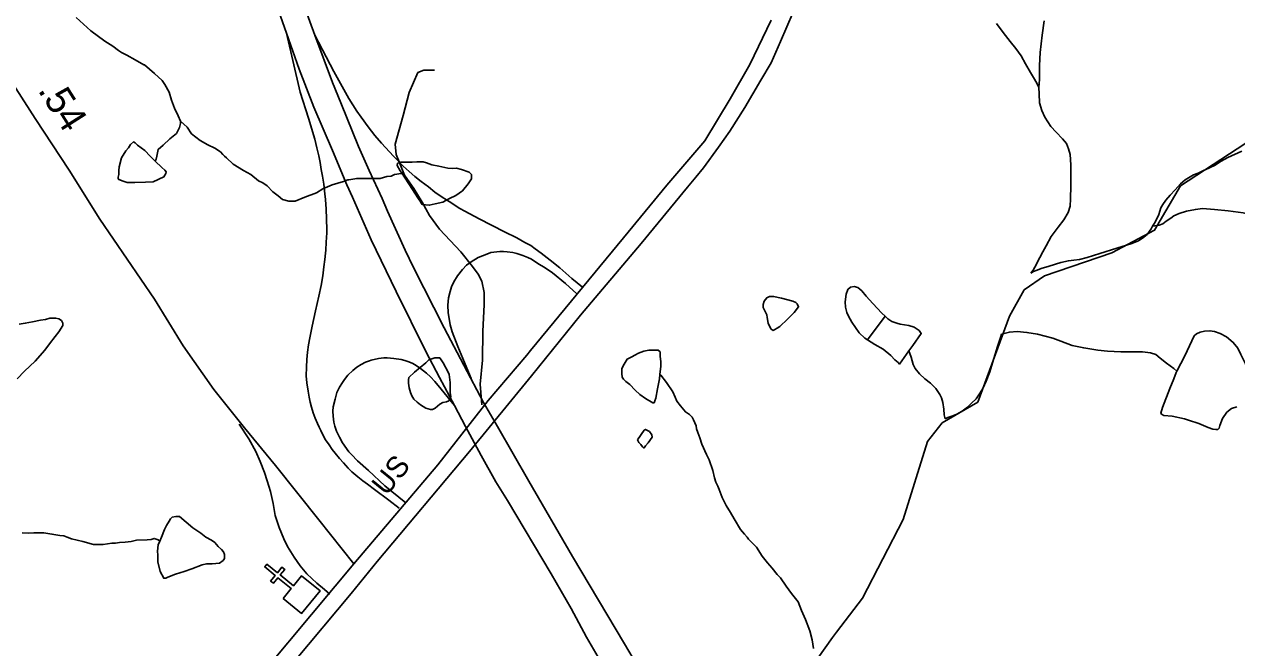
# Model space of a CAD drawing. Extents: x 2001466 to 2224147, y 644118 to 847247.
# Drawn here: x 2033577 to 2038995, y 711939 to 714725 of the extents above; entities that cross this region are included whole.
import ezdxf

# ---------------------------------------------------------------- set-up
doc = ezdxf.new("R2010")
doc.units = 0
for name, color, linetype in [('Exist Cultural Church CELL', 7, 'Continuous'), ('Exist Hydrographic Creek Single Shore', 7, 'Continuous'), ('Exist Hydrographic Misc Water Feature', 7, 'Continuous'), ('Exist Railroad Mainline', 7, 'Continuous'), ('Exist Road Non-System Type 51', 7, 'Continuous'), ('Exist Road Secondary Mileage Hundredths English Label', 7, 'Continuous'), ('Exist Road Secondary Type 51 Attributed', 7, 'Continuous'), ('Exist Road Secondary Type 51 Label', 7, 'Continuous'), ('Prop Road Primary Interstate Projected', 7, 'Continuous')]:
    doc.layers.add(name, color=color, linetype=linetype)

msp = doc.modelspace()

# ---------------------------------------------------------------- linework, layer by layer
at = {"layer": 'Exist Cultural Church CELL'}
msp.add_lwpolyline([(2034733.5, 712159.9), (2034769.4, 712204.1), (2034710.3, 712252.2), (2034690.1, 712227.4), (2034677.7, 712237.5), (2034697.9, 712262.3), (2034651.3, 712300.3), (2034661.4, 712312.7), (2034708.1, 712274.7), (2034728.3, 712299.5), (2034740.7, 712289.4), (2034720.4, 712264.6), (2034779.5, 712216.5), (2034816, 712261.2), (2034898.5, 712193.9), (2034816, 712092.7)], close=True, dxfattribs=at)
at = {"layer": 'Exist Hydrographic Creek Single Shore'}
for points in [[(2037205.8, 712009.4), (2037322.9, 712161.3), (2037504.7, 712511.9), (2037612.8, 712860.7), (2037678.8, 712944.7), (2037837.7, 713036.6), (2037978.8, 713421), (2038044.8, 713537.7), (2038135.9, 713601.4), (2038435.9, 713703.6), (2038627.8, 713804.7), (2038743.9, 714002.5), (2039434.9, 714454.3), (2039642.8, 714679.7)], [(2036582.8, 710066.6), (2036674.7, 710251.8), (2036715.7, 710618.5), (2036798.7, 710800.5), (2036831.8, 711141), (2036973.9, 711682.8), (2037188.8, 711985.5)]]:
    msp.add_lwpolyline(points, dxfattribs=at)
at = {"layer": 'Exist Hydrographic Misc Water Feature'}
for p, q in [((2037423.1, 713420.7), (2037345.4, 713314.6)), ((2037188.8, 711985.5), (2037205.8, 712009.4))]:
    msp.add_line(p, q, dxfattribs=at)
for points in [[(2033808.7, 714754.9), (2033874.7, 714694.9), (2033936.6, 714649), (2033972.7, 714627), (2033998.6, 714607), (2034010.7, 714599), (2034034.6, 714587.1), (2034072.6, 714565.1), (2034110.7, 714543.1), (2034114.6, 714543.1), (2034158.7, 714505.2), (2034192.7, 714473.1), (2034204.8, 714455.2), (2034224.7, 714421.2), (2034234.8, 714385.2), (2034248.7, 714349.2), (2034264.7, 714315.2), (2034274.8, 714291.3)], [(2037920.6, 714727.5), (2037950.7, 714687.6), (2037982.9, 714647.6), (2038006.9, 714615.6), (2038030.9, 714583.7), (2038051, 714547.8), (2038073.1, 714509.8), (2038091.2, 714479.8), (2038103.1, 714457.9), (2038111.1, 714441.9)], [(2038134.7, 714739.9), (2038124.8, 714675.9), (2038116.8, 714597.9), (2038112.9, 714539.9), (2038113.1, 714477.9), (2038111.1, 714441.9)], [(2038111.1, 714441.9), (2038111.3, 714413.9), (2038113.1, 714373.9), (2038123.4, 714339.9), (2038137.3, 714310), (2038163.4, 714268), (2038187.6, 714242.1), (2038215.7, 714212.1), (2038233.5, 714192.2), (2038243.5, 714168.2), (2038249.7, 714142.2), (2038253.8, 714096.2), (2038253.8, 714046.2), (2038254, 714002.2), (2038252.2, 713944.2), (2038250.1, 713912.2), (2038242.1, 713884.2), (2038222.2, 713850.2), (2038196.4, 713818.1), (2038166.2, 713776.1), (2038142.5, 713734.1), (2038128.5, 713708), (2038114.6, 713682), (2038092.6, 713639.9), (2038084.6, 713626), (2038074.8, 713612)], [(2034161, 714113.2), (2034166.9, 714121.2), (2034169, 714135.2), (2034174.9, 714165.2), (2034196.8, 714185.2), (2034226.8, 714213.2), (2034256.9, 714237.3), (2034270.9, 714263.2), (2034274.8, 714281.2), (2034274.8, 714291.3)], [(2034274.8, 714291.3), (2034304.9, 714265.3), (2034324.8, 714235.3), (2034362.9, 714205.3), (2034396.8, 714185.3), (2034429, 714171.3), (2034453, 714155.3), (2034464.8, 714143.3), (2034470.8, 714135.4), (2034480.8, 714127.4), (2034510.8, 714099.4), (2034556.9, 714071.5), (2034588.9, 714053.5), (2034622.9, 714025.5), (2034642.8, 714015.6), (2034662.9, 714003.5), (2034686.9, 713975.5), (2034710.9, 713957.6), (2034730.8, 713941.6), (2034758.9, 713933.6), (2034786.8, 713933.6), (2034830.9, 713951.7), (2034882.9, 713971.7), (2034910.8, 713989.7), (2034952.9, 714007.7), (2035002.9, 714021.7), (2035022.8, 714029.7), (2035026.9, 714029.7), (2035062.8, 714035.8), (2035094.8, 714035.8), (2035130.9, 714035.8), (2035166.9, 714035.8), (2035196.7, 714043.8), (2035216.8, 714045.8), (2035230.7, 714053.8), (2035260.7, 714057.8), (2035264.8, 714057.8)], [(2034161, 714113.2), (2034190.9, 714085.2), (2034204.8, 714073.2), (2034210.8, 714065.2), (2034208.9, 714057.2), (2034200.9, 714043.2), (2034153, 714021.2), (2034118.9, 714019.2), (2034070.9, 714017.1), (2034044.9, 714017.1), (2034036.9, 714017.1), (2034019.1, 714023.1), (2033999, 714031.1), (2033996.9, 714035.1), (2033996.9, 714041.1), (2033999, 714053.1), (2033999, 714071.1), (2034000.8, 714087.1), (2034011.1, 714127.2), (2034031, 714159.1), (2034042.8, 714173.1), (2034050.8, 714187.1), (2034064.8, 714199.1), (2034072.8, 714195.1), (2034082.8, 714185.1), (2034114.8, 714161.1), (2034138.8, 714135.2), (2034161, 714113.2)], [(2039017.6, 714157.6), (2038955.5, 714129.6), (2038925.5, 714113.5), (2038897.7, 714095.4), (2038873.7, 714083.4), (2038843.7, 714069.3), (2038821.8, 714059.3), (2038801.7, 714051.2), (2038785.9, 714043.2), (2038763.8, 714029.1), (2038743.9, 714011.1), (2038719.9, 713985.1), (2038697.9, 713961.1), (2038678.1, 713939), (2038664.1, 713919), (2038656.1, 713905), (2038646.1, 713875), (2038630.3, 713840.9), (2038618.2, 713822.9)], [(2035264.8, 714057.8), (2035276.6, 714041.8), (2035298.8, 714007.9), (2035334.9, 713949.9), (2035348.8, 713929.9), (2035350.9, 713926), (2035354.8, 713919.9), (2035386.8, 713916), (2035412.8, 713922), (2035446.8, 713930), (2035476.8, 713946), (2035504.7, 713960), (2035534.8, 713980), (2035560.6, 714012.1), (2035574.8, 714034.1), (2035574.8, 714044.1), (2035574.8, 714054), (2035564.7, 714064), (2035530.7, 714076), (2035508.8, 714082), (2035490.7, 714080), (2035468.8, 714082), (2035428.8, 714090), (2035398.7, 714096), (2035374.7, 714105.9), (2035358.7, 714109.9), (2035342.7, 714109.9), (2035330.8, 714109.9), (2035310.7, 714107.9), (2035282.8, 714107.9), (2035258.8, 714107.9), (2035250.8, 714105.9), (2035244.7, 714103.8), (2035242.8, 714093.8), (2035256.8, 714069.8), (2035264.8, 714057.8)], [(2038618.2, 713822.9), (2038648.1, 713827), (2038664.1, 713833.1), (2038680.1, 713845), (2038700, 713859.1), (2038714.1, 713869.1), (2038738.1, 713879.1), (2038770.1, 713889.2), (2038810.1, 713897.3), (2038842.1, 713901.3), (2038896, 713897.5), (2038956.1, 713891.5), (2039024, 713881.7), (2039092.1, 713865.8), (2039150.1, 713849.9), (2039202.2, 713832), (2039242.1, 713820.1), (2039292, 713812.2), (2039344.1, 713806.3), (2039398, 713800.4), (2039452.1, 713800.5), (2039486.2, 713804.6), (2039542.1, 713812.7), (2039554, 713812.7)], [(2038618.2, 713822.9), (2038612.2, 713810.9), (2038594.4, 713784.9), (2038580.2, 713772.8), (2038556.2, 713756.8), (2038526.3, 713744.8), (2038458.4, 713724.6), (2038382.4, 713700.5), (2038326.4, 713682.4), (2038292.6, 713674.3), (2038266.5, 713670.3), (2038242.5, 713668.3), (2038208.5, 713660.2), (2038156.6, 713644.1), (2038120.5, 713634), (2038102.7, 713626), (2038086.7, 713620), (2038074.8, 713612)], [(2036960.7, 713500.9), (2037010.8, 713487), (2037024.9, 713481), (2037030.9, 713475), (2037036.8, 713463), (2037016.9, 713437), (2036986.8, 713407), (2036952.7, 713375), (2036940.8, 713366.9), (2036931, 713361), (2036923, 713356.9), (2036915, 713362.9), (2036908.9, 713372.9), (2036900.9, 713389), (2036896.8, 713415), (2036894.9, 713426.9), (2036882.8, 713450.9), (2036878.9, 713458.9), (2036878.9, 713472.9), (2036882.8, 713486.9), (2036888.8, 713494.9), (2036894.9, 713502.9), (2036906.8, 713508.9), (2036924.9, 713508.9), (2036960.7, 713500.9)], [(2037423.1, 713420.7), (2037409, 713434.7), (2037369, 713476.6), (2037338.9, 713510.6), (2037319, 713534.5), (2037300.9, 713548.5), (2037284.9, 713552.5), (2037268.9, 713550.4), (2037257, 713540.4), (2037249, 713518.5), (2037245.1, 713484.5), (2037247, 713460.4), (2037253.1, 713436.4), (2037259.3, 713420.4), (2037275.3, 713394.5), (2037307.3, 713346.6), (2037333.3, 713322.6), (2037345.4, 713314.6)], [(2033545.4, 713141), (2033577.4, 713175), (2033625.6, 713219), (2033669.4, 713269), (2033689.5, 713297), (2033715.4, 713329.1), (2033731.4, 713351.1), (2033749.4, 713379.1), (2033749.4, 713389.1), (2033743.3, 713401.1), (2033731.4, 713409.1), (2033717.4, 713411.1), (2033707.4, 713411), (2033691.4, 713411), (2033671.3, 713405), (2033649.4, 713403), (2033613.3, 713395), (2033581.3, 713389), (2033553.4, 713385)], [(2037529.3, 713265), (2037547.4, 713289), (2037585.1, 713343.1), (2037575.3, 713357.1), (2037553.1, 713371), (2037529.1, 713379), (2037491.2, 713384.9), (2037475.2, 713388.9), (2037453.3, 713396.8), (2037435.2, 713408.8), (2037423.1, 713420.7)], [(2037943.1, 713339.8), (2037939.2, 713325.8), (2037925.3, 713285.7), (2037909.5, 713231.7), (2037891.5, 713171.7), (2037875.5, 713129.6), (2037859.7, 713097.6), (2037847.6, 713077.6), (2037829.7, 713051.6), (2037809.9, 713031.5), (2037791.8, 713013.5), (2037767.8, 712995.5), (2037743.8, 712983.5), (2037721.9, 712973.4), (2037703.8, 712967.3), (2037692, 712961.3)], [(2037943.1, 713339.8), (2037979.2, 713349.8), (2038013.3, 713351.9), (2038057.2, 713348), (2038105.1, 713340), (2038173.2, 713322.2), (2038209.1, 713308.3), (2038259.1, 713290.3), (2038311.2, 713278.5), (2038373.3, 713268.6), (2038417.2, 713264.6), (2038477.3, 713260.8), (2038533.3, 713260.9), (2038573.3, 713261), (2038609.2, 713257), (2038633.1, 713249), (2038653.2, 713233.1), (2038681.3, 713211.2), (2038713.3, 713187.2), (2038727.3, 713175.2)], [(2039123.6, 713026), (2039069.5, 713125.9), (2039033.4, 713207.8), (2039013.1, 713249.8), (2038999.2, 713277.7), (2038979.1, 713303.7), (2038949.1, 713327.6), (2038921, 713343.6), (2038895, 713351.5), (2038875.1, 713355.5), (2038851.1, 713353.5), (2038831, 713349.4), (2038815, 713341.3), (2038805, 713333.3), (2038763.1, 713243.3), (2038727.3, 713175.2)], [(2037345.4, 713314.6), (2037377.4, 713294.7), (2037415.5, 713272.7), (2037449.4, 713244.8), (2037467.4, 713224.9), (2037481.4, 713212.9), (2037487.5, 713206.9), (2037529.3, 713265)], [(2035321.1, 713170), (2035371.2, 713212.1), (2035385.1, 713226), (2035411.2, 713234), (2035427.2, 713234.1), (2035433.3, 713234.1), (2035449.3, 713212.1), (2035471.2, 713170.1), (2035475.1, 713160.1), (2035479.2, 713124.2), (2035479.2, 713078.2), (2035483.3, 713062.2), (2035481.3, 713052.2), (2035473.3, 713042.2), (2035463.2, 713038.2), (2035447.2, 713034.2), (2035433.3, 713028.1), (2035413.4, 713010.1), (2035401.3, 713004.1), (2035391.3, 713004.1), (2035371.4, 713010.1), (2035347.4, 713024), (2035333.2, 713036), (2035317.2, 713050.1), (2035309.2, 713064.1), (2035303.3, 713080.1), (2035297.4, 713100), (2035293.3, 713122), (2035293.3, 713136), (2035295.3, 713146), (2035321.1, 713170)], [(2036417.1, 713160.7), (2036415.1, 713140.7), (2036407.1, 713096.7), (2036399.1, 713054.7), (2036395.2, 713042.7), (2036391.1, 713032.7), (2036385.2, 713032.7), (2036353.2, 713052.7), (2036327.1, 713070.6), (2036307.2, 713090.6), (2036283, 713114.6), (2036265, 713128.6), (2036255.2, 713138.5), (2036249, 713148.5), (2036247.2, 713164.6), (2036247.2, 713172.5), (2036247.2, 713186.6), (2036257, 713206.6), (2036271.1, 713228.6), (2036291, 713238.6), (2036305, 713246.6), (2036321, 713254.6), (2036345.2, 713264.6), (2036367.1, 713268.7), (2036383.1, 713268.7), (2036395, 713268.7), (2036408.9, 713268.7), (2036419, 713260.7), (2036419, 713240.7), (2036421, 713218.7), (2036421, 713196.7), (2036417.1, 713160.7)], [(2037529.3, 713265), (2037539.4, 713237), (2037549.4, 713205), (2037557.6, 713187.1), (2037577.5, 713163.1), (2037601.5, 713141.2), (2037625.7, 713121.2), (2037649.7, 713097.3), (2037667.8, 713071.3), (2037675.8, 713055.3), (2037681.9, 713035.4), (2037685.8, 713005.3), (2037687.9, 712979.3), (2037692, 712961.3)], [(2036417.1, 713160.7), (2036421, 713156.7), (2036447.1, 713124.8), (2036475, 713082.8), (2036485.2, 713058.7), (2036493.2, 713040.7), (2036509, 713020.7), (2036531.2, 712992.8), (2036549.2, 712980.8), (2036561.1, 712968.8), (2036567.2, 712956.8), (2036579.1, 712930.8), (2036581.2, 712916.8), (2036587.1, 712900.8), (2036595.1, 712876.9), (2036605.2, 712848.9), (2036625.3, 712802.9), (2036637.4, 712778.9), (2036653.4, 712730.9), (2036661.4, 712699), (2036667.3, 712678.9), (2036675.3, 712660.9), (2036681.3, 712646.9), (2036695.4, 712610.9), (2036713.2, 712575), (2036733.3, 712543), (2036749.3, 712515), (2036777.4, 712467), (2036795.5, 712447), (2036807.4, 712433), (2036813.5, 712425), (2036825.4, 712413.1), (2036849.4, 712389.1), (2036873.4, 712349), (2036897.4, 712319.2), (2036919.5, 712295.1), (2036941.5, 712267.1), (2036955.6, 712251.1), (2036981.4, 712215.1), (2037005.4, 712181.2), (2037035.6, 712145.2), (2037049.5, 712105.2), (2037067.6, 712065.2), (2037087.7, 712015.3), (2037097.7, 711975.3), (2037103.7, 711935.3)], [(2038727.3, 713175.2), (2038723.4, 713169.2), (2038713.5, 713141.2), (2038695.5, 713097.2), (2038663.7, 713013.2), (2038655.7, 712987.2), (2038657.8, 712983.2), (2038669.6, 712977.2), (2038705.7, 712973.2), (2038761.7, 712961.3), (2038779.8, 712955.3), (2038825.9, 712941.5), (2038867.7, 712923.5), (2038887.8, 712915.6), (2038901.8, 712913.6), (2038909.8, 712913.6), (2038915.7, 712919.6), (2038919.8, 712931.6), (2038931.7, 712963.7), (2038949.7, 712991.7), (2038971.7, 713007.7), (2038995.7, 713015.8)], [(2036317.3, 712868.7), (2036347.2, 712910.7), (2036353.2, 712914.7), (2036371.2, 712904.7), (2036381.3, 712890.7), (2036383.1, 712880.7), (2036365.3, 712854.7), (2036353.4, 712840.7), (2036347.2, 712832.7), (2036343.3, 712832.7), (2036339.2, 712836.7), (2036331.2, 712846.7), (2036323.2, 712856.7), (2036317.3, 712868.7)], [(2034181.9, 712415.5), (2034189.9, 712433.5), (2034203.8, 712467.5), (2034211.8, 712485.5), (2034223.9, 712505.4), (2034229.9, 712515.4), (2034237.9, 712523.4), (2034253.8, 712525.4), (2034269.8, 712525.5), (2034329.9, 712475.5), (2034365.8, 712451.6), (2034387.7, 712433.6), (2034413.8, 712419.6), (2034427.7, 712409.6), (2034443.7, 712391.6), (2034457.9, 712377.6), (2034467.7, 712367.6), (2034471.8, 712355.7), (2034471.8, 712337.7), (2034465.9, 712329.7), (2034449.9, 712317.7), (2034415.8, 712313.6), (2034391.8, 712313.6), (2034371.8, 712309.6), (2034326, 712291.6), (2034292, 712279.5), (2034252, 712267.5), (2034226, 712257.5), (2034215.9, 712253.5), (2034210, 712249.5), (2034199.9, 712249.5), (2034183.9, 712279.5), (2034173.9, 712323.5), (2034173.9, 712353.4), (2034171.8, 712371.4), (2034175.7, 712399.4), (2034181.9, 712415.5)], [(2033567.9, 712453.1), (2033597.9, 712451.2), (2033620, 712453.2), (2033663.9, 712453.2), (2033700, 712447.2), (2033735.9, 712441.2), (2033753.9, 712439.2), (2033767.9, 712433.2), (2033788, 712425.2), (2033838, 712413.3), (2033885.8, 712401.3), (2033929.9, 712401.3), (2033967.8, 712407.3), (2033983.8, 712407.3), (2034001.8, 712409.3), (2034027.9, 712411.4), (2034053.9, 712413.4), (2034077.9, 712419.4), (2034125.9, 712421.5), (2034143.7, 712423.4), (2034157.9, 712427.5), (2034175.7, 712421.5), (2034181.9, 712415.5)]]:
    msp.add_lwpolyline(points, dxfattribs=at)
at = {"layer": 'Exist Railroad Mainline'}
msp.add_lwpolyline([(2034785.8, 711881.2), (2035037, 712181.6), (2035153, 712325.4), (2035566.1, 712815.3), (2035842.8, 713154.3), (2036062.7, 713424.9), (2036333.3, 713744.9), (2036540.9, 713996.2), (2036577.1, 714040.8), (2036612.1, 714083.6), (2036678.7, 714175), (2036729.5, 714247.2), (2036797.2, 714353.2), (2036868.2, 714474.3), (2036914, 714552.3), (2036956.5, 714647.9), (2037012.7, 714778.3)], dxfattribs=at)
at = {"layer": 'Exist Road Non-System Type 51'}
msp.add_lwpolyline([(2035621, 713024.8), (2035613.3, 713117.2), (2035623.8, 713224.6), (2035626.4, 713352.9), (2035631.6, 713470.8), (2035631.6, 713525.8), (2035621.2, 713576.6), (2035605.5, 713608), (2035579.3, 713642), (2035526.9, 713707.5), (2035432.7, 713809.7), (2035388.2, 713869.9), (2035354.2, 713930.1), (2035317.6, 713990.4), (2035275.7, 714050.6), (2035254.8, 714103), (2035239.1, 714142.3), (2035233.8, 714189.4), (2035270.5, 714317.7), (2035296.6, 714419.9), (2035335.9, 714508.9), (2035362.1, 714519.4), (2035409.2, 714519.4)], dxfattribs=at)
at = {"layer": 'Exist Road Secondary Type 51 Attributed'}
for points in [[(2036914.9, 714743), (2036819, 714544.8), (2036731.6, 714391.6), (2036618.5, 714204.2), (2036448.6, 714006.2), (2036254, 713769.9), (2035838.7, 713267.6), (2035821.9, 713246.2), (2035649, 713044.4), (2035424.9, 712757.1), (2035049.4, 712313.9)], [(2035049.4, 712313.9), (2034892.6, 712510.3), (2034699.6, 712753), (2034560.4, 712922.2), (2034423.2, 713093.1), (2034287.5, 713287.8), (2034158.7, 713497), (2033913.8, 713854.6), (2033777, 714073.4), (2033625.4, 714304.1), (2033454.3, 714568.3), (2033410, 714678.5)], [(2035049.4, 712313.9), (2034966.4, 712214.9), (2034551.2, 711717.3), (2034193.5, 711280.9), (2034045.1, 711106.9), (2033886.8, 710936.7), (2033860.5, 710913.5), (2033738.9, 710804.2)]]:
    msp.add_lwpolyline(points, dxfattribs=at)
at = {"layer": 'Prop Road Primary Interstate Projected'}
msp.add_line((2035499.6, 713021.5), (2035547.9, 712928), dxfattribs=at)
for points in [[(2034875.3, 714675.6), (2034795.9, 714893.9), (2034678.1, 715229.1), (2034519.3, 715666.7), (2034374.6, 716080.1), (2034258.5, 716407.7), (2034166.2, 716667.5), (2034108, 716840.2), (2033890.9, 717447.1), (2033804.3, 717681), (2033760.2, 717789.8), (2033719.4, 717885.8)], [(2033648.7, 717765.1), (2033681.6, 717680.6), (2033722.4, 717576.1), (2033779.2, 717425.8), (2033855.8, 717215.9), (2034017.8, 716761.1), (2034100.9, 716518.4), (2034173.1, 716315), (2034367.6, 715756.7), (2034449.7, 715529.2), (2034669.1, 714910.1), (2034748.3, 714685.2)], [(2035251.8, 712563.6), (2035206.4, 712598.1), (2035141.2, 712646.1), (2035110.5, 712669.7), (2035090, 712685), (2035067.6, 712702.9), (2035040.8, 712724.6), (2035024.2, 712741.2), (2035002.7, 712765.9), (2034985.2, 712784.2), (2034965.5, 712808), (2034952.1, 712825), (2034938.6, 712845.6), (2034922.9, 712868.9), (2034910.8, 712890.9), (2034901.4, 712909.7), (2034894.2, 712925.4), (2034887, 712941.1), (2034876.8, 712964.3), (2034868.3, 712988.6), (2034860.4, 713014), (2034854.7, 713036.5), (2034849.9, 713059.3), (2034844.8, 713086.2), (2034839.6, 713122.3), (2034836.8, 713154.4), (2034837.4, 713192.5), (2034839.1, 713226.8), (2034842.4, 713259.5), (2034846.8, 713292.1), (2034852.3, 713324.4), (2034863.4, 713375.8), (2034878.9, 713445), (2034892.7, 713509.7), (2034902.9, 713557.8), (2034910.5, 713600.1), (2034916.1, 713640.6), (2034920.3, 713673.5), (2034922.7, 713702.6), (2034924.1, 713715.3), (2034926.4, 713751.3), (2034928.1, 713792.5), (2034928.1, 713806.2), (2034928, 713855.8), (2034926.3, 713899.3), (2034923.2, 713941.4), (2034920.1, 713967.2), (2034915, 714010.6), (2034909.6, 714046.1), (2034904.2, 714075.2), (2034898.8, 714106.5), (2034892.5, 714136.8), (2034884.5, 714172.1), (2034875, 714211.8), (2034846.2, 714305.4), (2034809.5, 714421.4), (2034748.3, 714685.2)], [(2034748.3, 714685.2), (2034805.2, 714523.4), (2034871.3, 714354.4)], [(2035629.2, 713035.4), (2035452.5, 713369.1), (2035315.6, 713638.3), (2035279, 713714.8), (2035199.4, 713890.3), (2035175.4, 713946.8), (2035118.3, 714070.9), (2035070.6, 714178), (2034992, 714373.3), (2034954.8, 714464.6), (2034875.3, 714675.6)], [(2036071.3, 713550), (2036023.5, 713588.5), (2035969.9, 713636.3), (2035927.4, 713670.3), (2035886.2, 713702.3), (2035860, 713721.3), (2035839.7, 713735.7), (2035813.5, 713750), (2035777.3, 713770.4), (2035723.4, 713797.9), (2035610, 713855.1), (2035545.1, 713890.3), (2035523.2, 713902.1), (2035501.8, 713915.1), (2035487.6, 713924.7), (2035462.9, 713939.8), (2035444, 713951.9), (2035411.9, 713975.1), (2035382.4, 713997.7), (2035351, 714022.2), (2035322.1, 714044.8), (2035297, 714067.4), (2035270.6, 714090.6), (2035226.6, 714135.6), (2035173.1, 714192.7), (2035143.6, 714227.1), (2035112.8, 714265.7), (2035082.1, 714308.9), (2035063.3, 714336.6), (2035027.3, 714392.7), (2034960.3, 714513.3), (2034875.3, 714675.6)], [(2034871.3, 714354.4), (2034954.3, 714161), (2035018.5, 714006.8), (2035043.1, 713952.2), (2035126.9, 713761.5), (2035238.2, 713531.3), (2035371.2, 713263.3), (2035432.8, 713146.3), (2035499.6, 713021.5)], [(2035574.1, 713141.6), (2035513.5, 713284.7), (2035488.9, 713350.5), (2035480.1, 713382.1), (2035474.8, 713410.2), (2035471.3, 713435.6), (2035469.6, 713469.9), (2035473.1, 713502.3), (2035479.2, 713530.4), (2035486.2, 713551.5), (2035495.8, 713574.6), (2035512, 713600.4), (2035534.8, 713628.7), (2035552.9, 713647.9), (2035573.7, 713663.5), (2035604.7, 713683), (2035643.1, 713697.1), (2035661.3, 713705.2), (2035701.8, 713709.2), (2035718.6, 713709.8), (2035735.3, 713708.1), (2035759.3, 713705.5), (2035778.1, 713700.4), (2035804.6, 713692.3), (2035827.7, 713683.3), (2035843.9, 713674.8), (2035876.2, 713653.6), (2035900, 713638.9), (2035936.7, 713614), (2035995.5, 713566.3), (2036045.2, 713519.9)], [(2035282, 712586.4), (2035188.3, 712662.8), (2035114.9, 712731.4), (2035066, 712775), (2035038.6, 712802.3), (2035027.4, 712815), (2034999.1, 712855.4), (2034985.4, 712879.9), (2034971.6, 712906.9), (2034964.9, 712929.4), (2034960.8, 712947.8), (2034957.3, 712973.8), (2034956.2, 712996.3), (2034957.8, 713015.7), (2034965.5, 713049.8), (2034974.1, 713079), (2034984.9, 713102.7), (2034998.2, 713124.2), (2035007.7, 713137.5), (2035023.2, 713157), (2035044.4, 713177.9), (2035062.3, 713192.3), (2035082.5, 713204.8), (2035101, 713214.5), (2035118.8, 713221.6), (2035126.6, 713223.9), (2035159.7, 713231.2), (2035183.3, 713234.5), (2035198.8, 713233.9), (2035227.5, 713232.2), (2035260.8, 713227), (2035277.3, 713222.8), (2035295.1, 713216.6), (2035313.3, 713209.3), (2035328.3, 713200), (2035347, 713187.5), (2035373.5, 713166), (2035391.5, 713150.1), (2035411.6, 713128.8), (2035439.1, 713095.2), (2035499.6, 713021.5)], [(2037192.5, 710351.4), (2037109.1, 710496.5), (2036963.1, 710764.4), (2036831.6, 710983.1), (2036732.8, 711151.7), (2036668.9, 711260.1), (2036567.1, 711428.6), (2036374.8, 711759.6), (2036259, 711956.4), (2036026.8, 712347.5), (2035832.1, 712682.8), (2035691.2, 712928.3), (2035629.2, 713035.4)], [(2034536.4, 712938.4), (2034580.6, 712872.8), (2034611.1, 712816.5), (2034630.9, 712770.8), (2034650.7, 712722), (2034662.9, 712685.4), (2034676.7, 712636.7), (2034688.9, 712583.4), (2034698, 712530), (2034716.3, 712476.7), (2034736.1, 712426.4), (2034752.9, 712391.4), (2034783.4, 712344.2), (2034809.3, 712304.6), (2034839.8, 712269.5), (2034884, 712228.4), (2034919.1, 712199.4), (2034942.2, 712178.2)], [(2035547.9, 712928), (2035617.9, 712798.3), (2035684.2, 712680.7), (2035735.8, 712596.7), (2035930.8, 712269.3), (2036021, 712114.3), (2036089.1, 711986.9), (2036193.7, 711808.2), (2036233.4, 711745.2), (2036593.7, 711137.2), (2036847.9, 710701.2), (2037022.6, 710397.9), (2037161.6, 710169.8)]]:
    msp.add_lwpolyline(points, dxfattribs=at)

# ---------------------------------------------------------------- texts
at = {"layer": 'Exist Road Secondary Mileage Hundredths English Label'}
msp.add_text('.54', height=125, rotation=302.4036, dxfattribs=at).set_placement((2033635.1, 714430.1))
at = {"layer": 'Exist Road Secondary Type 51 Label'}
msp.add_text('US', height=95, rotation=50.9249, dxfattribs=at).set_placement((2035195.3, 712613.5))

doc.saveas('drawing.dxf')
